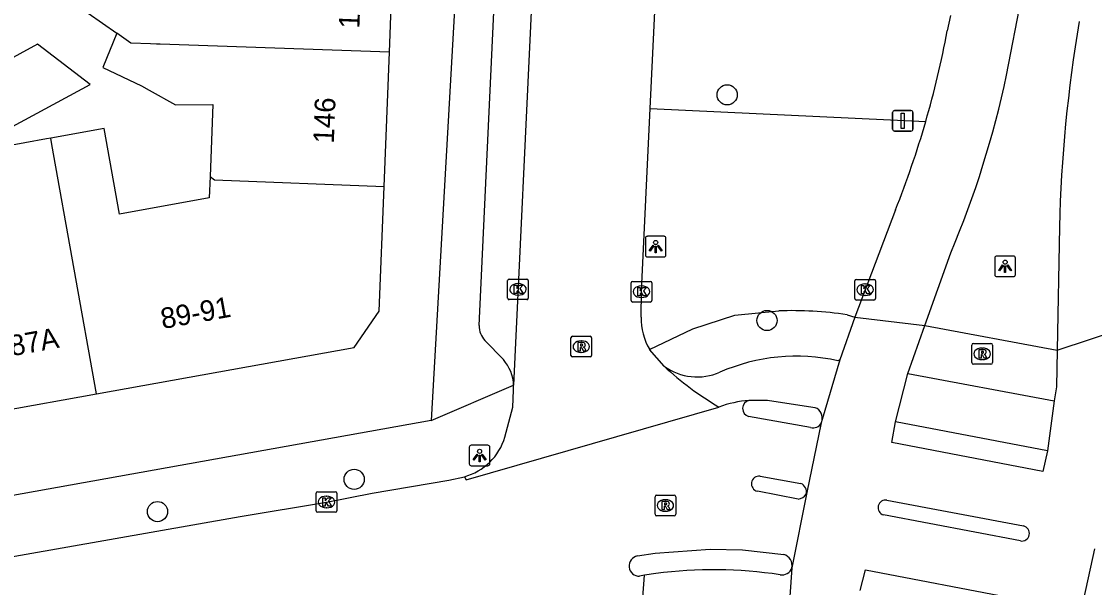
# Model space of a CAD drawing. Extents: x 160158 to 160921, y 381517 to 382041.
# Drawn here: x 160473.6 to 160525.6, y 381721.4 to 381748.8 of the extents above; entities that cross this region are included whole.
import ezdxf

# ---------------------------------------------------------------- set-up
doc = ezdxf.new("R2010")
doc.units = 0
for name, color, linetype in [('IMGEO_Berm_groen', 7, 'Continuous'), ('IMGEO_Boom', 7, 'Continuous'), ('IMGEO_Fietspad_gesloten', 7, 'Continuous'), ('IMGEO_Fietspad_open', 7, 'Continuous'), ('IMGEO_Kolk', 7, 'Continuous'), ('IMGEO_Lichtpunt', 7, 'Continuous'), ('IMGEO_Pand', 7, 'Continuous'), ('IMGEO_Pand_nummerreeks', 7, 'Continuous'), ('IMGEO_Rijbaan_lokaal_open', 7, 'Continuous'), ('IMGEO_Rijbaan_regionaal_gesloten', 7, 'Continuous'), ('IMGEO_Rioolput', 7, 'Continuous'), ('IMGEO_Verkeersbordpaal', 7, 'Continuous'), ('IMGEO_Voetpad_open', 7, 'Continuous')]:
    doc.layers.add(name, color=color, linetype=linetype)

msp = doc.modelspace()

# ---------------------------------------------------------------- linework, layer by layer
at = {"layer": 'IMGEO_Berm_groen'}
msp.add_lwpolyline([(160504.089, 381744.624), (160517.442, 381743.989)], dxfattribs=at)
at = {"layer": 'IMGEO_Boom'}
for centre in [(160507.815, 381745.286), (160509.748, 381734.346), (160489.733, 381726.642), (160480.201, 381725.077)]:
    msp.add_circle(centre, 0.489, dxfattribs=at)
at = {"layer": 'IMGEO_Fietspad_gesloten'}
for points in [[(160516.573, 381731.777), (160523.662, 381730.445)], [(160523.351, 381728.027), (160515.976, 381729.429)]]:
    msp.add_lwpolyline(points, dxfattribs=at)
at = {"layer": 'IMGEO_Fietspad_open'}
for points in [[(160513.284, 381732.444), (160513.18, 381732.389)], [(160511.977, 381730.132), (160509.774, 381730.465), (160508.874, 381730.468)], [(160504.359, 381722.076), (160503.816, 381721.988)]]:
    msp.add_lwpolyline(points, dxfattribs=at)
for centre, radius, start, end in [((160511.159, 381723.487), 9.128, 77.2092, 113.8504), ((160506.369, 381734.383), 2.774, 234.4598, 293.3286), ((160511.937, 381729.646), 0.487, 348.506, 85.3281), ((160507.158, 381700.528), 21.729, 81.4756, 97.4013), ((160510.468, 381722.535), 0.526, 260.3077, 338.9046)]:
    msp.add_arc(centre, radius, start, end, dxfattribs=at)
at = {"layer": 'IMGEO_Kolk'}
for p, q in [((160497.175, 381735.429), (160497.175, 381736.281)), ((160497.25, 381736.355), (160498.102, 381736.355)), ((160498.176, 381736.281), (160498.176, 381735.429)), ((160503.161, 381735.315), (160503.161, 381736.167)), ((160503.236, 381736.241), (160504.088, 381736.241)), ((160504.162, 381736.167), (160504.162, 381735.315)), ((160514.004, 381735.411), (160514.004, 381736.263)), ((160514.079, 381736.337), (160514.931, 381736.337)), ((160515.005, 381736.263), (160515.005, 381735.411)), ((160497.663, 381736.135), (160497.688, 381736.135)), ((160503.649, 381736.021), (160503.674, 381736.021)), ((160514.492, 381736.117), (160514.517, 381736.117)), ((160498.102, 381735.355), (160497.25, 381735.355)), ((160497.686, 381735.575), (160497.661, 381735.575)), ((160504.088, 381735.241), (160503.236, 381735.241)), ((160503.672, 381735.461), (160503.647, 381735.461)), ((160514.931, 381735.337), (160514.079, 381735.337)), ((160514.515, 381735.557), (160514.49, 381735.557)), ((160487.891, 381725.118), (160487.891, 381725.97)), ((160487.966, 381726.044), (160488.818, 381726.044)), ((160488.379, 381725.824), (160488.404, 381725.824)), ((160488.892, 381725.97), (160488.892, 381725.118)), ((160488.402, 381725.264), (160488.377, 381725.264)), ((160488.818, 381725.044), (160487.966, 381725.044))]:
    msp.add_line(p, q, dxfattribs=at)
for points in [[(160497.175, 381735.429), (160497.175, 381736.281)], [(160497.25, 381736.355), (160498.102, 381736.355)], [(160498.176, 381736.281), (160498.176, 381735.429)], [(160503.161, 381735.315), (160503.161, 381736.167)], [(160503.236, 381736.241), (160504.088, 381736.241)], [(160504.162, 381736.167), (160504.162, 381735.315)], [(160514.004, 381735.411), (160514.004, 381736.263)], [(160514.079, 381736.337), (160514.931, 381736.337)], [(160515.005, 381736.263), (160515.005, 381735.411)], [(160497.496, 381736.055), (160497.619, 381736.055), (160497.619, 381735.904), (160497.749, 381736.055), (160497.913, 381736.055), (160497.767, 381735.904), (160497.92, 381735.655), (160497.768, 381735.655), (160497.683, 381735.819), (160497.619, 381735.752), (160497.619, 381735.655), (160497.496, 381735.655), (160497.496, 381736.055)], [(160503.482, 381735.941), (160503.605, 381735.941), (160503.605, 381735.79), (160503.735, 381735.941), (160503.899, 381735.941), (160503.753, 381735.79), (160503.906, 381735.541), (160503.754, 381735.541), (160503.669, 381735.705), (160503.605, 381735.638), (160503.605, 381735.541), (160503.482, 381735.541), (160503.482, 381735.941)], [(160514.325, 381736.037), (160514.448, 381736.037), (160514.448, 381735.886), (160514.578, 381736.037), (160514.742, 381736.037), (160514.596, 381735.886), (160514.749, 381735.637), (160514.597, 381735.637), (160514.512, 381735.801), (160514.448, 381735.734), (160514.448, 381735.637), (160514.325, 381735.637), (160514.325, 381736.037)], [(160498.102, 381735.355), (160497.25, 381735.355)], [(160504.088, 381735.241), (160503.236, 381735.241)], [(160514.931, 381735.337), (160514.079, 381735.337)], [(160487.891, 381725.118), (160487.891, 381725.97)], [(160487.966, 381726.044), (160488.818, 381726.044)], [(160488.892, 381725.97), (160488.892, 381725.118)], [(160488.212, 381725.744), (160488.335, 381725.744), (160488.335, 381725.593), (160488.465, 381725.744), (160488.629, 381725.744), (160488.483, 381725.593), (160488.636, 381725.344), (160488.484, 381725.344), (160488.399, 381725.508), (160488.335, 381725.441), (160488.335, 381725.344), (160488.212, 381725.344), (160488.212, 381725.744)], [(160488.818, 381725.044), (160487.966, 381725.044)]]:
    msp.add_lwpolyline(points, dxfattribs=at)
for centre, start, end in [((160497.252, 381736.279), 91.552, 178.448), ((160497.252, 381736.279), 91.552, 178.448), ((160498.1, 381736.279), 1.552, 88.448), ((160498.1, 381736.279), 1.552, 88.448), ((160503.238, 381736.165), 91.552, 178.448), ((160503.238, 381736.165), 91.552, 178.448), ((160504.086, 381736.165), 1.552, 88.448), ((160504.086, 381736.165), 1.552, 88.448), ((160514.081, 381736.261), 91.552, 178.448), ((160514.081, 381736.261), 91.552, 178.448), ((160514.929, 381736.261), 1.552, 88.448), ((160514.929, 381736.261), 1.552, 88.448), ((160497.252, 381735.431), 181.552, 268.448), ((160497.252, 381735.431), 181.552, 268.448), ((160498.1, 381735.431), 271.552, 358.448), ((160498.1, 381735.431), 271.552, 358.448), ((160503.238, 381735.317), 181.552, 268.448), ((160503.238, 381735.317), 181.552, 268.448), ((160504.086, 381735.317), 271.552, 358.448), ((160504.086, 381735.317), 271.552, 358.448), ((160514.081, 381735.413), 181.552, 268.448), ((160514.081, 381735.413), 181.552, 268.448), ((160514.929, 381735.413), 271.552, 358.448), ((160514.929, 381735.413), 271.552, 358.448), ((160487.968, 381725.968), 91.552, 178.448), ((160487.968, 381725.968), 91.552, 178.448), ((160488.816, 381725.968), 1.552, 88.448), ((160488.816, 381725.968), 1.552, 88.448), ((160487.968, 381725.12), 181.552, 268.448), ((160487.968, 381725.12), 181.552, 268.448), ((160488.816, 381725.12), 271.552, 358.448), ((160488.816, 381725.12), 271.552, 358.448)]:
    msp.add_arc(centre, 0.0765, start, end, dxfattribs=at)
for centre, major_axis, ratio, start_param, end_param in [((160497.662, 381735.855), (-0.387, 0.002), 0.722429, 4.712389, 7.853982), ((160497.687, 381735.855), (-0.39, 0.002), 0.717154, 1.570796, 4.712389), ((160503.648, 381735.741), (-0.387, 0.002), 0.722429, 4.712389, 7.853982), ((160503.673, 381735.741), (-0.39, 0.002), 0.717154, 1.570796, 4.712389), ((160514.491, 381735.837), (-0.387, 0.002), 0.722429, 4.712389, 7.853982), ((160514.516, 381735.837), (-0.39, 0.002), 0.717154, 1.570796, 4.712389), ((160488.378, 381725.544), (-0.387, 0.002), 0.722429, 4.712389, 7.853982), ((160488.403, 381725.544), (-0.39, 0.002), 0.717154, 1.570796, 4.712389)]:
    msp.add_ellipse(centre, major_axis=major_axis, ratio=ratio, start_param=start_param, end_param=end_param, dxfattribs=at)
at = {"layer": 'IMGEO_Lichtpunt'}
for p, q in [((160503.853, 381738.331), (160503.853, 381737.524)), ((160503.853, 381738.331), (160503.853, 381737.524)), ((160504.755, 381738.426), (160503.947, 381738.426)), ((160504.755, 381738.426), (160503.947, 381738.426)), ((160504.849, 381737.524), (160504.849, 381738.331)), ((160504.849, 381737.524), (160504.849, 381738.331)), ((160503.947, 381737.43), (160504.755, 381737.43)), ((160503.947, 381737.43), (160504.755, 381737.43)), ((160520.792, 381737.374), (160520.792, 381736.567)), ((160520.792, 381737.374), (160520.792, 381736.567)), ((160521.694, 381737.469), (160520.886, 381737.469)), ((160521.694, 381737.469), (160520.886, 381737.469)), ((160521.788, 381736.567), (160521.788, 381737.374)), ((160521.788, 381736.567), (160521.788, 381737.374)), ((160520.886, 381736.473), (160521.694, 381736.473)), ((160520.886, 381736.473), (160521.694, 381736.473)), ((160495.315, 381728.202), (160495.315, 381727.395)), ((160495.315, 381728.202), (160495.315, 381727.395)), ((160496.217, 381728.297), (160495.409, 381728.297)), ((160496.217, 381728.297), (160495.409, 381728.297)), ((160496.311, 381727.395), (160496.311, 381728.202)), ((160496.311, 381727.395), (160496.311, 381728.202)), ((160495.409, 381727.301), (160496.217, 381727.301)), ((160495.409, 381727.301), (160496.217, 381727.301))]:
    msp.add_line(p, q, dxfattribs=at)
for points in [[(160504.227, 381737.995), (160504.266, 381737.967), (160504.078, 381737.705), (160504.04, 381737.732), (160504.227, 381737.995)], [(160504.329, 381737.947), (160504.376, 381737.947), (160504.376, 381737.625), (160504.329, 381737.625), (160504.329, 381737.947)], [(160504.439, 381737.967), (160504.477, 381737.994), (160504.664, 381737.732), (160504.625, 381737.704), (160504.439, 381737.967)], [(160521.166, 381737.038), (160521.205, 381737.01), (160521.017, 381736.748), (160520.979, 381736.775), (160521.166, 381737.038)], [(160521.268, 381736.99), (160521.315, 381736.99), (160521.315, 381736.668), (160521.268, 381736.668), (160521.268, 381736.99)], [(160521.378, 381737.01), (160521.416, 381737.037), (160521.603, 381736.775), (160521.564, 381736.747), (160521.378, 381737.01)], [(160495.689, 381727.866), (160495.728, 381727.838), (160495.54, 381727.576), (160495.502, 381727.603), (160495.689, 381727.866)], [(160495.901, 381727.838), (160495.939, 381727.865), (160496.126, 381727.603), (160496.087, 381727.575), (160495.901, 381727.838)], [(160495.791, 381727.818), (160495.838, 381727.818), (160495.838, 381727.496), (160495.791, 381727.496), (160495.791, 381727.818)]]:
    msp.add_lwpolyline(points, dxfattribs=at)
for centre in [(160504.352, 381738.129), (160521.291, 381737.172), (160495.814, 381728)]:
    msp.add_circle(centre, 0.0994, dxfattribs=at)
for centre, start, end in [((160503.947, 381738.331), 90, 180), ((160503.947, 381738.331), 90, 180), ((160504.755, 381738.331), 0, 90), ((160504.755, 381738.331), 0, 90), ((160503.947, 381737.524), 180, 270), ((160503.947, 381737.524), 180, 270), ((160504.755, 381737.524), 270, 0), ((160504.755, 381737.524), 270, 360), ((160520.886, 381737.374), 90, 180), ((160520.886, 381737.374), 90, 180), ((160521.694, 381737.374), 0, 90), ((160521.694, 381737.374), 0, 90), ((160520.886, 381736.567), 180, 270), ((160520.886, 381736.567), 180, 270), ((160521.694, 381736.567), 270, 0), ((160521.694, 381736.567), 270, 360), ((160495.409, 381728.202), 90, 180), ((160495.409, 381728.202), 90, 180), ((160496.217, 381728.202), 0, 90), ((160496.217, 381728.202), 0, 90), ((160495.409, 381727.395), 180, 270), ((160495.409, 381727.395), 180, 270), ((160496.217, 381727.395), 270, 0), ((160496.217, 381727.395), 270, 360)]:
    msp.add_arc(centre, 0.0946, start, end, dxfattribs=at)
at = {"layer": 'IMGEO_Pand'}
for points in [[(160480.723, 381753.061), (160480.64, 381750.883), (160480.633, 381750.705), (160476.817, 381750.85), (160476.832, 381749.252), (160478.227, 381748.27)], [(160491.441, 381747.357), (160491.545, 381750), (160491.648, 381752.629)], [(160478.227, 381748.27), (160477.543, 381746.613), (160479.426, 381745.723), (160479.803, 381745.512), (160481.079, 381744.797), (160482.884, 381744.818), (160482.748, 381741.332)], [(160491.441, 381747.357), (160480.331, 381747.741), (160480.149, 381747.748), (160479.857, 381747.759), (160478.9, 381747.796), (160478.227, 381748.27)], [(160471.969, 381746.44), (160472.579, 381743.425), (160476.938, 381745.793), (160474.382, 381747.751), (160471.969, 381746.44)], [(160491.186, 381740.846), (160491.441, 381747.357)], [(160482.748, 381741.332), (160482.708, 381740.288), (160478.357, 381739.505), (160477.61, 381743.655), (160475.027, 381743.189)], [(160475.027, 381743.189), (160474.825, 381743.153), (160472.71, 381742.772), (160470.335, 381742.344), (160471.074, 381738.24)], [(160477.25, 381730.792), (160475.083, 381742.876), (160475.027, 381743.189)], [(160477.25, 381730.792), (160489.727, 381733.038), (160490.949, 381734.797), (160491.186, 381740.846)], [(160482.748, 381741.332), (160482.957, 381741.169), (160491.186, 381740.846)], [(160472.561, 381729.947), (160477.25, 381730.792)]]:
    msp.add_lwpolyline(points, dxfattribs=at)
at = {"layer": 'IMGEO_Rijbaan_lokaal_open'}
for points in [[(160499.408, 381773.249), (160498.34, 381750), (160497.464, 381731.201)], [(160504.089, 381744.624), (160504.349, 381750), (160504.746, 381758.207)], [(160503.646, 381734.507), (160503.661, 381735.775), (160504.089, 381744.624)], [(160504.757, 381732.126), (160504.059, 381732.931)], [(160497.042, 381728.693), (160497.426, 381730.148), (160497.459, 381730.97), (160497.464, 381731.201)], [(160495.077, 381726.768), (160495.166, 381726.612), (160507.42, 381730.147)], [(160511.857, 381729.162), (160508.857, 381729.692)], [(160509.411, 381726.79), (160511.39, 381726.446)], [(160458.857, 381720.382), (160484.206, 381724.841), (160488.392, 381725.543), (160490.606, 381725.966), (160494.319, 381726.608), (160495.077, 381726.768)], [(160511.255, 381725.686), (160509.279, 381726.067)], [(160503.466, 381722.926), (160504.328, 381723.064), (160506.995, 381723.255), (160508.566, 381723.225), (160510.557, 381723)], [(160503.816, 381721.988), (160503.573, 381721.946)], [(160503.65, 381719.834), (160503.816, 381721.988)]]:
    msp.add_lwpolyline(points, dxfattribs=at)
for centre, radius, start, end in [((160506.607, 381734.441), 2.961, 178.7181, 210.6509), ((160515.171, 381743.358), 15.317, 227.1644, 239.6), ((160509.32, 381724.995), 5.491, 94.6568, 110.2422), ((160508.967, 381730.078), 0.401, 103.4136, 254.0765), ((160511.994, 381729.561), 0.422, 251.0904, 335.04), ((160494.32, 381729.506), 2.841, 285.459, 343.3627), ((160509.361, 381726.426), 0.368, 82.1537, 257.1529), ((160511.213, 381726.038), 0.445, 346.0822, 66.602), ((160511.224, 381726.168), 0.483, 273.6742, 330.6003), ((160503.558, 381722.44), 0.494, 100.7214, 271.7408), ((160510.387, 381722.446), 0.58, 350.0961, 72.9329)]:
    msp.add_arc(centre, radius, start, end, dxfattribs=at)
at = {"layer": 'IMGEO_Rijbaan_regionaal_gesloten'}
for points in [[(160521.362, 381746.238), (160522.088, 381750), (160524.967, 381764.913), (160526.466, 381773.924)], [(160518.635, 381749.141), (160518.486, 381748.395)], [(160515.974, 381739.706), (160514.001, 381734.505)], [(160523.92, 381738.887), (160523.809, 381732.9)], [(160517.403, 381734.103), (160518.66, 381737.628)], [(160514.001, 381734.505), (160513.284, 381732.444)], [(160514.001, 381734.505), (160517.403, 381734.103)], [(160516.573, 381731.777), (160517.403, 381734.103)], [(160523.809, 381732.9), (160527.053, 381733.968)], [(160523.809, 381732.9), (160523.776, 381731.125), (160523.662, 381730.445)], [(160513.284, 381732.444), (160512.415, 381729.549)], [(160515.976, 381729.429), (160516.573, 381731.777)], [(160523.662, 381730.445), (160523.351, 381728.027)], [(160512.415, 381729.549), (160512.376, 381729.383)], [(160523.351, 381728.027), (160523.115, 381727.015), (160515.801, 381728.434), (160515.976, 381729.429)], [(160512.376, 381729.383), (160511.68, 381726.006), (160510.958, 381722.346)], [(160515.564, 381725.63), (160522.183, 381724.386)], [(160522.029, 381723.657), (160515.397, 381724.917)], [(160524.887, 381719.791), (160525.642, 381723.266)], [(160510.958, 381722.346), (160510.744, 381719.351)], [(160514.271, 381721.26), (160514.515, 381722.252), (160521.78, 381720.864), (160521.563, 381719.888)]]:
    msp.add_lwpolyline(points, dxfattribs=at)
for centre, radius, start, end in [((160595.541, 381737.008), 71.646, 170.48995, 178.49689), ((160473.092, 381756.824), 46.17, 343.8589, 349.4803), ((160474.484, 381756.22), 47.929, 337.1753, 347.9788), ((160472.553, 381756.982), 46.731, 338.3042, 343.8575), ((160515.495, 381725.27), 0.366, 79.1021, 254.5333), ((160522.094, 381724.024), 0.373, 259.9106, 76.2329)]:
    msp.add_arc(centre, radius, start, end, dxfattribs=at)
at = {"layer": 'IMGEO_Rioolput'}
for p, q in [((160500.319, 381733.578), (160501.171, 381733.578)), ((160500.244, 381732.652), (160500.244, 381733.504)), ((160500.732, 381733.358), (160500.757, 381733.358)), ((160501.245, 381733.504), (160501.245, 381732.652)), ((160519.677, 381732.302), (160519.677, 381733.154)), ((160519.752, 381733.228), (160520.604, 381733.228)), ((160520.678, 381733.154), (160520.678, 381732.302)), ((160501.171, 381732.578), (160500.319, 381732.578)), ((160500.755, 381732.798), (160500.73, 381732.798)), ((160520.165, 381733.008), (160520.19, 381733.008)), ((160520.604, 381732.228), (160519.752, 381732.228)), ((160520.188, 381732.448), (160520.163, 381732.448)), ((160504.319, 381724.949), (160504.319, 381725.801)), ((160504.394, 381725.875), (160505.246, 381725.875)), ((160505.32, 381725.801), (160505.32, 381724.949)), ((160504.807, 381725.655), (160504.832, 381725.655)), ((160505.246, 381724.875), (160504.394, 381724.875)), ((160504.83, 381725.095), (160504.805, 381725.095))]:
    msp.add_line(p, q, dxfattribs=at)
for points in [[(160500.319, 381733.578), (160501.171, 381733.578)], [(160500.244, 381732.652), (160500.244, 381733.504)], [(160500.833, 381733.276), (160500.581, 381733.278), (160500.581, 381732.878)], [(160500.581, 381732.878), (160500.705, 381732.878), (160500.705, 381733.04), (160500.716, 381733.04)], [(160500.759, 381733.197), (160500.705, 381733.197), (160500.705, 381733.116)], [(160500.705, 381733.116), (160500.757, 381733.116)], [(160501.245, 381733.504), (160501.245, 381732.652)], [(160519.677, 381732.302), (160519.677, 381733.154)], [(160519.752, 381733.228), (160520.604, 381733.228)], [(160520.678, 381733.154), (160520.678, 381732.302)], [(160501.171, 381732.578), (160500.319, 381732.578)], [(160500.763, 381733.011), (160500.834, 381732.878), (160500.974, 381732.878), (160500.909, 381733.004)], [(160520.266, 381732.926), (160520.014, 381732.928), (160520.014, 381732.528)], [(160520.014, 381732.528), (160520.138, 381732.528), (160520.138, 381732.69), (160520.149, 381732.69)], [(160520.192, 381732.847), (160520.138, 381732.847), (160520.138, 381732.766)], [(160520.138, 381732.766), (160520.19, 381732.766)], [(160520.196, 381732.661), (160520.267, 381732.528), (160520.407, 381732.528), (160520.342, 381732.654)], [(160520.604, 381732.228), (160519.752, 381732.228)], [(160504.319, 381724.949), (160504.319, 381725.801)], [(160504.394, 381725.875), (160505.246, 381725.875)], [(160505.32, 381725.801), (160505.32, 381724.949)], [(160504.908, 381725.573), (160504.656, 381725.575), (160504.656, 381725.175)], [(160504.656, 381725.175), (160504.78, 381725.175), (160504.78, 381725.337), (160504.791, 381725.337)], [(160504.834, 381725.494), (160504.78, 381725.494), (160504.78, 381725.413)], [(160504.78, 381725.413), (160504.832, 381725.413)], [(160504.838, 381725.308), (160504.909, 381725.175), (160505.049, 381725.175), (160504.984, 381725.301)], [(160505.246, 381724.875), (160504.394, 381724.875)]]:
    msp.add_lwpolyline(points, dxfattribs=at)
for centre, radius, start, end in [((160500.321, 381733.502), 0.0765, 91.552, 178.448), ((160500.321, 381733.502), 0.0765, 91.552, 178.448), ((160501.169, 381733.502), 0.0765, 1.552, 88.448), ((160501.169, 381733.502), 0.0765, 1.552, 88.448), ((160500.715, 381732.987), 0.0533, 26.0293, 88.6989), ((160500.741, 381733.305), 0.19, 274.7715, 282.9687), ((160500.765, 381733.101), 0.0964, 77.0061, 93.1865), ((160500.779, 381733.158), 0.0378, 276.6634, 79.6772), ((160500.832, 381733.166), 0.109, 350.3612, 89.416), ((160500.83, 381733.166), 0.112, 277.5842, 350.9817), ((160500.814, 381732.951), 0.108, 29.5134, 73.7905), ((160519.754, 381733.152), 0.0765, 91.552, 178.448), ((160519.754, 381733.152), 0.0765, 91.552, 178.448), ((160520.602, 381733.152), 0.0765, 1.552, 88.448), ((160520.602, 381733.152), 0.0765, 1.552, 88.448), ((160500.321, 381732.654), 0.0765, 181.552, 268.448), ((160500.321, 381732.654), 0.0765, 181.552, 268.448), ((160501.169, 381732.654), 0.0765, 271.552, 358.448), ((160501.169, 381732.654), 0.0765, 271.552, 358.448), ((160520.148, 381732.637), 0.0533, 26.0293, 88.6989), ((160520.174, 381732.955), 0.19, 274.7715, 282.9687), ((160520.198, 381732.751), 0.0964, 77.0061, 93.1865), ((160520.212, 381732.808), 0.0378, 276.6634, 79.6772), ((160520.265, 381732.816), 0.109, 350.3612, 89.416), ((160520.263, 381732.816), 0.112, 277.5842, 350.9817), ((160520.247, 381732.601), 0.108, 29.5134, 73.7905), ((160519.754, 381732.304), 0.0765, 181.552, 268.448), ((160519.754, 381732.304), 0.0765, 181.552, 268.448), ((160520.602, 381732.304), 0.0765, 271.552, 358.448), ((160520.602, 381732.304), 0.0765, 271.552, 358.448), ((160504.396, 381725.799), 0.0765, 91.552, 178.448), ((160504.396, 381725.799), 0.0765, 91.552, 178.448), ((160505.244, 381725.799), 0.0765, 1.552, 88.448), ((160505.244, 381725.799), 0.0765, 1.552, 88.448), ((160504.79, 381725.284), 0.0533, 26.0293, 88.6989), ((160504.816, 381725.602), 0.19, 274.7715, 282.9687), ((160504.84, 381725.398), 0.0964, 77.0061, 93.1865), ((160504.854, 381725.455), 0.0378, 276.6634, 79.6772), ((160504.907, 381725.463), 0.109, 350.3612, 89.416), ((160504.905, 381725.463), 0.112, 277.5842, 350.9817), ((160504.889, 381725.248), 0.108, 29.5134, 73.7905), ((160504.396, 381724.951), 0.0765, 181.552, 268.448), ((160504.396, 381724.951), 0.0765, 181.552, 268.448), ((160505.244, 381724.951), 0.0765, 271.552, 358.448), ((160505.244, 381724.951), 0.0765, 271.552, 358.448)]:
    msp.add_arc(centre, radius, start, end, dxfattribs=at)
for centre, major_axis, ratio, start_param, end_param in [((160500.731, 381733.078), (-0.387, 0.002), 0.722429, 4.712389, 7.853982), ((160500.756, 381733.078), (-0.39, 0.002), 0.717154, 1.570796, 4.712389), ((160520.164, 381732.728), (-0.387, 0.002), 0.722429, 4.712389, 7.853982), ((160520.189, 381732.728), (-0.39, 0.002), 0.717154, 1.570796, 4.712389), ((160504.806, 381725.375), (-0.387, 0.002), 0.722429, 4.712389, 7.853982), ((160504.831, 381725.375), (-0.39, 0.002), 0.717154, 1.570796, 4.712389)]:
    msp.add_ellipse(centre, major_axis=major_axis, ratio=ratio, start_param=start_param, end_param=end_param, dxfattribs=at)
at = {"layer": 'IMGEO_Verkeersbordpaal'}
for p, q in [((160515.934, 381744.526), (160516.724, 381744.526)), ((160516.724, 381744.526), (160515.934, 381744.526)), ((160515.834, 381743.626), (160515.834, 381744.426)), ((160515.834, 381744.426), (160515.834, 381743.626)), ((160516.824, 381744.426), (160516.824, 381743.626)), ((160516.824, 381743.626), (160516.824, 381744.426)), ((160516.724, 381743.526), (160515.934, 381743.526)), ((160515.934, 381743.526), (160516.724, 381743.526))]:
    msp.add_line(p, q, dxfattribs=at)
msp.add_lwpolyline([(160516.254, 381744.401), (160516.404, 381744.401), (160516.404, 381743.651), (160516.254, 381743.651), (160516.254, 381744.401)], dxfattribs=at)
for centre, start, end in [((160515.934, 381744.426), 90, 180), ((160515.934, 381744.426), 90, 180), ((160516.724, 381744.426), 0, 90), ((160516.724, 381744.426), 360, 90), ((160515.934, 381743.626), 180, 270), ((160515.934, 381743.626), 180, 270), ((160516.724, 381743.626), 270, 0), ((160516.724, 381743.626), 270, 0)]:
    msp.add_arc(centre, 0.1, start, end, dxfattribs=at)
at = {"layer": 'IMGEO_Voetpad_open'}
for points in [[(160495.695, 381777.781), (160494.638, 381750), (160493.473, 381729.503)], [(160495.794, 381734.097), (160496.54, 381750), (160497.173, 381763.481), (160497.35, 381767.257), (160497.502, 381770.49)], [(160504.059, 381732.931), (160506.147, 381733.936), (160508.183, 381734.608), (160510.316, 381734.811)], [(160513.629, 381734.623), (160514.001, 381734.505)], [(160517.403, 381734.103), (160523.809, 381732.9)], [(160496.97, 381732.45), (160496.069, 381733.375)], [(160493.473, 381729.503), (160497.464, 381731.201)], [(160493.473, 381729.503), (160458.476, 381723.221)]]:
    msp.add_lwpolyline(points, dxfattribs=at)
for centre, radius, start, end in [((160510.95, 381716.705), 18.117, 81.4977, 92.0067), ((160496.82, 381734.074), 1.026, 178.7356, 222.9667), ((160495.449, 381731.126), 2.016, 2.1237, 41.0355)]:
    msp.add_arc(centre, radius, start, end, dxfattribs=at)

# ---------------------------------------------------------------- texts
at = {"layer": 'IMGEO_Pand_nummerreeks'}
for s, rotation, p in [('144', 87.7542, (160489.984, 381748.486)), ('146', 87.7599, (160488.746, 381742.914)), ('89-91', 10.2044, (160480.448, 381733.929)), ('87-87A', 10.2158, (160471.232, 381732.268))]:
    msp.add_text(s, height=1, rotation=rotation, dxfattribs=at).set_placement(p)

doc.saveas('drawing.dxf')
